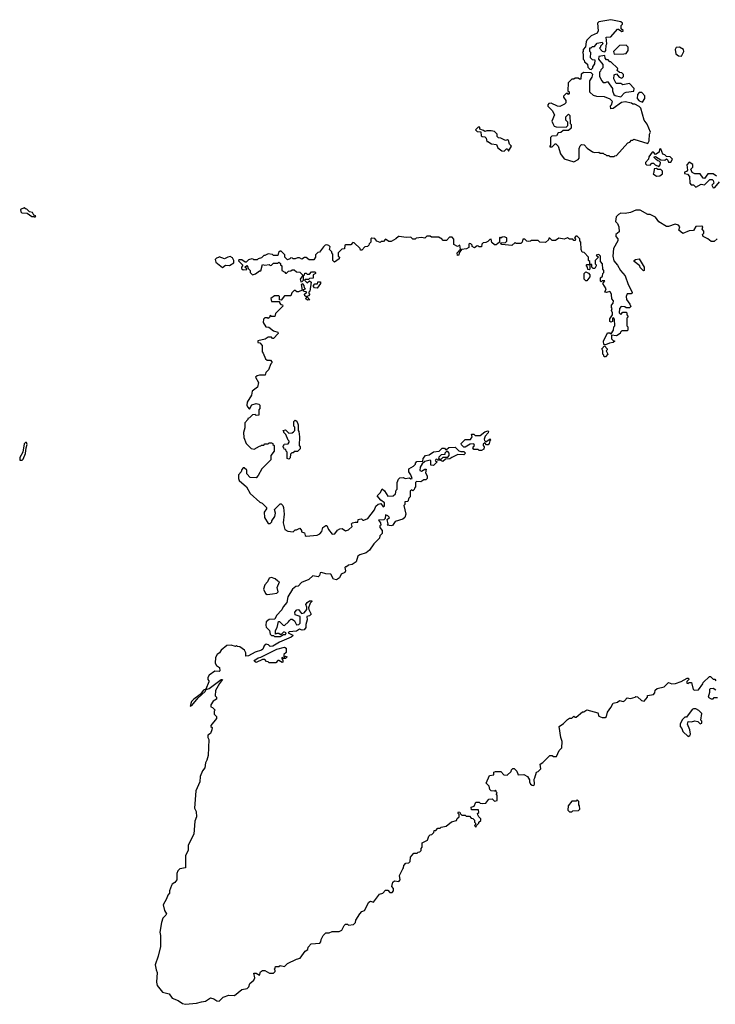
# Model space of a CAD drawing. Extents: x 2494118 to 2687960, y 757339 to 915227.
# Tile 285 of 364: x 2622162 to 2628554, y 828752 to 837798. Entities that reach past the tile are written whole.
import ezdxf

# ---------------------------------------------------------------- set-up
doc = ezdxf.new("R2010")
doc.units = 0

msp = doc.modelspace()

# ---------------------------------------------------------------- linework, layer by layer
at = {"layer": '0CON20XD'}
for points in [[(2627415, 837340), (2627430, 837355), (2627430, 837365), (2627447, 837393), (2627450, 837425), (2627425, 837430), (2627408.3, 837448.3), (2627410, 837495), (2627400, 837505), (2627401.7, 837538.3), (2627415, 837540), (2627425, 837550), (2627445, 837550), (2627468.3, 837581.7), (2627515, 837590), (2627520, 837575), (2627500, 837555), (2627500, 837545), (2627490, 837535), (2627515, 837507.5), (2627538.3, 837501.7), (2627547, 837513), (2627550, 837565), (2627557.5, 837575), (2627551.7, 837638.3), (2627595, 837640), (2627655, 837710), (2627665, 837710), (2627695, 837690), (2627708.3, 837691.7), (2627708.3, 837698.3), (2627690, 837715), (2627690, 837745), (2627700, 837755), (2627700, 837765), (2627687, 837777), (2627595, 837797.5), (2627485, 837777.5), (2627472.5, 837765), (2627476.7, 837695), (2627467.5, 837675), (2627415, 837650), (2627375, 837610), (2627367.5, 837595), (2627361.7, 837548.3), (2627340, 837525), (2627340, 837505), (2627332.5, 837495), (2627340, 837485), (2627340, 837435), (2627350, 837425), (2627351.7, 837411.7), (2627378.3, 837388.3), (2627381.7, 837361.7), (2627401.7, 837341.7), (2627415, 837340)], [(2627625, 837480), (2627715, 837483.3), (2627735, 837487.5), (2627753.3, 837515), (2627752.5, 837545), (2627735, 837562.5), (2627675, 837560), (2627620, 837505), (2627625, 837480)], [(2628245, 837463.8), (2628266, 837505), (2628261.2, 837525), (2628225, 837544), (2628195, 837543.3), (2628183.8, 837525), (2628192, 837485), (2628215, 837466), (2628245, 837463.8)], [(2627685, 837090), (2627720, 837125), (2627735, 837132.5), (2627805, 837140), (2627810, 837165), (2627765, 837210), (2627705, 837200), (2627685, 837210), (2627641.7, 837211.7), (2627622.5, 837255), (2627625, 837290), (2627645, 837300), (2627670.7, 837270.7), (2627695, 837260), (2627710, 837275), (2627710, 837295), (2627695, 837310), (2627672.5, 837312.5), (2627651.7, 837331.7), (2627658.3, 837348.3), (2627595, 837410), (2627585, 837410), (2627568.3, 837428.3), (2627555, 837430), (2627543, 837443), (2627538.3, 837468.3), (2627485, 837460), (2627480, 837435), (2627520, 837385), (2627520, 837355), (2627501.7, 837338.3), (2627500, 837325), (2627490, 837315), (2627490, 837275), (2627510, 837235), (2627525, 837220), (2627545, 837220), (2627565, 837230), (2627610, 837165), (2627610, 837145), (2627621.7, 837111.7), (2627635, 837100), (2627685, 837090)], [(2627255, 836492.5), (2627295, 836512.5), (2627302.5, 836525), (2627302.5, 836615), (2627311.7, 836638.3), (2627325, 836650), (2627348.3, 836648.3), (2627377, 836617), (2627425, 836582.5), (2627445, 836577.5), (2627485, 836580), (2627495, 836570), (2627525, 836570), (2627531.7, 836561.7), (2627545, 836560), (2627555, 836550), (2627575, 836550), (2627585, 836540), (2627625, 836540), (2627631.7, 836548.3), (2627645, 836550), (2627750, 836665), (2627768.3, 836671.7), (2627785, 836690), (2627795, 836690), (2627805, 836700), (2627935, 836660), (2627947.5, 836685), (2627950, 836745), (2627957.5, 836765), (2627927, 836837), (2627900, 836875), (2627870, 836985), (2627855, 837000), (2627815, 837020), (2627795, 837020), (2627785, 837030), (2627725, 837042.5), (2627693, 837037), (2627617, 836983), (2627595, 836980), (2627590, 837005), (2627600, 837015), (2627610, 837045), (2627588.3, 837068.3), (2627535, 837090), (2627465, 837092.5), (2627435, 837102.5), (2627401.7, 837131.7), (2627400, 837235), (2627421.7, 837268.3), (2627430, 837295), (2627415, 837310), (2627345, 837312.5), (2627323, 837297), (2627318.3, 837251.7), (2627305, 837250), (2627295, 837260), (2627265, 837260), (2627255, 837250), (2627235, 837250), (2627201.7, 837218.3), (2627200, 837145), (2627210, 837135), (2627210, 837115), (2627205, 837110), (2627198.3, 837118.3), (2627185, 837120), (2627160, 837095), (2627160, 837085), (2627180, 837055), (2627180, 837035), (2627168.3, 837021.7), (2627125, 837000), (2627105, 837002.5), (2627045, 837030), (2627025, 837026.7), (2627013.8, 837016.2), (2627015, 837002.5), (2627055, 836962.5), (2627077.5, 836925), (2627052.5, 836865), (2627060, 836845), (2627075, 836820), (2627093, 836813), (2627185, 836810), (2627200, 836825), (2627200, 836855), (2627180, 836875), (2627180, 836905), (2627205, 836930), (2627218.3, 836918.3), (2627220, 836845), (2627230, 836835), (2627228.3, 836801.7), (2627205, 836780), (2627155, 836780), (2627135, 836760), (2627111.7, 836758.3), (2627095, 836730), (2627051.7, 836728.3), (2627040, 836715), (2627040, 836645), (2627032.5, 836635), (2627035, 836630), (2627055, 836630), (2627081.7, 836658.3), (2627088.3, 836658.3), (2627110, 836635), (2627132.5, 836565), (2627165, 836520), (2627255, 836492.5)], [(2627885, 837040), (2627907.5, 837075), (2627907, 837097), (2627878.3, 837128.3), (2627855, 837130), (2627838.3, 837111.7), (2627837.5, 837075), (2627855, 837052.5), (2627885, 837040)], [(2626655, 836590), (2626680, 836635), (2626663, 836653), (2626655, 836687.5), (2626645, 836692.5), (2626625, 836687.5), (2626585, 836710), (2626561.7, 836711.7), (2626550, 836725), (2626550, 836745), (2626525, 836770), (2626495, 836777.5), (2626455, 836777.5), (2626435, 836770), (2626425, 836780), (2626391.7, 836791.7), (2626390, 836810), (2626375, 836810), (2626350, 836785), (2626365, 836770), (2626398.3, 836768.3), (2626401.7, 836731.7), (2626413, 836723), (2626435, 836720), (2626448.3, 836708.3), (2626455, 836680), (2626465, 836680), (2626498.3, 836658.3), (2626545, 836650), (2626555, 836620), (2626593, 836593), (2626615, 836590), (2626635, 836610), (2626645, 836610), (2626655, 836590)], [(2628035, 836447.5), (2628047, 836463), (2628050, 836485), (2628038.3, 836498.3), (2628025, 836500), (2628011.7, 836511.7), (2627991.7, 836531.7), (2627991.7, 836538.3), (2628005, 836540), (2628055, 836510), (2628091.7, 836508.3), (2628105, 836520), (2628118.3, 836508.3), (2628125, 836490), (2628145, 836490), (2628160, 836515), (2628138.3, 836538.3), (2628105, 836540), (2628090, 836555), (2628071.7, 836561.7), (2628055, 836610), (2628041.7, 836608.3), (2628038.3, 836581.7), (2628005, 836560), (2627985, 836580), (2627975, 836580), (2627943, 836537), (2627940, 836515), (2627912.5, 836485), (2627913, 836473), (2627923, 836463), (2627955, 836460), (2627971.7, 836478.3), (2627985, 836480), (2628003, 836463), (2628035, 836447.5)], [(2628565, 836360), (2628535, 836380), (2628485, 836380), (2628455, 836340), (2628443, 836343), (2628415, 836380), (2628365, 836382.5), (2628340, 836395), (2628330, 836425), (2628347, 836443), (2628347, 836467), (2628315, 836490), (2628292.5, 836465), (2628300, 836415), (2628288.3, 836401.7), (2628271.7, 836398.3), (2628270, 836385), (2628298.3, 836378.3), (2628317, 836357), (2628320, 836295), (2628331.7, 836281.7), (2628355, 836280), (2628375, 836260), (2628423.6, 836286.4), (2628455, 836280), (2628505, 836330), (2628525, 836330), (2628535, 836320), (2628540, 836295), (2628522.5, 836277.5), (2628535, 836252.5), (2628550, 836255), (2628591.7, 836308.3)], [(2628015, 836360), (2628045, 836362.5), (2628068.3, 836381.7), (2628070, 836405), (2628055, 836420), (2628025, 836420), (2628015, 836430), (2627991.7, 836428.3), (2627990, 836395), (2627981.7, 836381.7), (2628015, 836360)], [(2622305, 835982.5), (2622310, 835995), (2622291.7, 836001.7), (2622280, 836025), (2622251.7, 836031.7), (2622228.3, 836058.3), (2622215, 836060), (2622205, 836070), (2622170, 836055), (2622173, 836033), (2622183, 836023), (2622231.7, 836021.7), (2622275, 835990), (2622295, 835990), (2622305, 835982.5)], [(2628572.5, 835785), (2628545, 835760), (2628515, 835760), (2628485, 835783.3), (2628442.5, 835805), (2628437.5, 835825), (2628450, 835835), (2628450, 835855), (2628433, 835873), (2628440, 835895), (2628431.7, 835901.7), (2628375, 835897.5), (2628355, 835860), (2628313, 835857), (2628255, 835832.5), (2628220, 835865), (2628227.5, 835895), (2628215, 835910), (2628185, 835920), (2628125, 835897.5), (2628105, 835897.5), (2628035, 835940), (2628003.6, 835983.6), (2627957, 836007), (2627935, 836007.5), (2627865, 836046.7), (2627825, 836047.5), (2627775, 836027.5), (2627725, 836017.5), (2627685, 836020), (2627665, 836007.5), (2627643.3, 835985), (2627637.5, 835945), (2627656.7, 835925), (2627666.7, 835895), (2627671.7, 835848.3), (2627640, 835825), (2627640, 835805), (2627660, 835785), (2627660, 835765), (2627617.5, 835695), (2627613.3, 835625), (2627621.7, 835581.7), (2627655, 835542.5), (2627683.6, 835493.6), (2627726.2, 835445), (2627752.5, 835365), (2627790, 835295), (2627790, 835285), (2627781.7, 835278.3), (2627745, 835280), (2627733.8, 835255), (2627737.5, 835227.5), (2627770, 835185), (2627778.3, 835161.7), (2627765, 835150), (2627735, 835150), (2627721.7, 835158.3), (2627688.3, 835161.7), (2627673.3, 835145), (2627670, 835105), (2627685, 835090), (2627705, 835110), (2627735, 835110), (2627740, 835105), (2627740, 835085), (2627750, 835075), (2627750, 835065), (2627740, 835055), (2627740, 834985), (2627750, 834975), (2627750, 834945), (2627745, 834940), (2627695, 834940), (2627681.7, 834928.3), (2627680, 834915), (2627645, 834892.5), (2627601.7, 834898.3), (2627600, 834865), (2627615, 834850), (2627630, 834845), (2627617, 834833), (2627583, 834827), (2627545, 834810), (2627530, 834815), (2627527.5, 834845), (2627565, 834920), (2627585, 834920), (2627598.3, 834911.7), (2627617.5, 834945), (2627623, 834977), (2627630, 834985), (2627627.5, 835045), (2627618.3, 835058.3), (2627610, 835055), (2627610, 835025), (2627595, 835017.5), (2627583.9, 835023.9), (2627585, 835050), (2627610, 835085), (2627610, 835105), (2627600, 835125), (2627607.5, 835145), (2627600, 835155), (2627600, 835175), (2627617, 835193), (2627617.5, 835215), (2627603, 835233), (2627601.7, 835271.7), (2627590, 835295), (2627585, 835300), (2627555, 835290), (2627540, 835295), (2627550, 835325), (2627520, 835375), (2627540, 835400)], [(2627540, 835400), (2627515, 835400), (2627505, 835390), (2627500, 835395), (2627500, 835425), (2627518.3, 835441.7), (2627520, 835465), (2627530, 835475), (2627530, 835495), (2627520, 835505), (2627517.5, 835555), (2627500, 835575), (2627500, 835625), (2627485, 835640), (2627460, 835635), (2627480, 835615), (2627450, 835585), (2627450, 835555), (2627460, 835545), (2627460, 835535), (2627448.3, 835511.7), (2627431.7, 835511.7), (2627420, 835525), (2627418.3, 835548.3), (2627400, 835550), (2627400, 835505), (2627395, 835500), (2627381.7, 835501.7), (2627380, 835525), (2627370, 835535), (2627370, 835545), (2627375, 835550), (2627400, 835550), (2627400, 835575), (2627390, 835585), (2627390, 835615), (2627348.3, 835658.3), (2627331.7, 835661.7), (2627322.5, 835685), (2627320, 835755), (2627310, 835765), (2627310, 835785), (2627285, 835810), (2627271.7, 835808.3), (2627260, 835795), (2627270, 835785), (2627265, 835770), (2627255, 835770), (2627245, 835780), (2627215, 835780), (2627195, 835792.5), (2627165, 835780), (2627115, 835790), (2627085, 835770), (2627055, 835770), (2627035, 835790), (2627025, 835790), (2627020, 835775), (2626995, 835750), (2626943, 835753), (2626925, 835770), (2626865, 835770), (2626857, 835763), (2626835, 835760), (2626823, 835763), (2626805, 835780), (2626785, 835780), (2626780, 835755), (2626768.3, 835741.7), (2626725, 835740), (2626715, 835750), (2626685, 835722.5), (2626591.7, 835731.7), (2626581.7, 835748.3), (2626625, 835750), (2626638.3, 835761.7), (2626640, 835795), (2626615, 835802.5), (2626595, 835800), (2626585, 835790), (2626575, 835800), (2626570, 835795), (2626570, 835755), (2626541.7, 835728.3), (2626525, 835730), (2626501.7, 835751.7), (2626495, 835780), (2626481.7, 835778.3), (2626465, 835760), (2626445, 835750), (2626421.7, 835748.3), (2626410, 835735), (2626405, 835710), (2626385, 835710), (2626378.3, 835718.3), (2626365, 835720), (2626343, 835703), (2626320, 835715), (2626320, 835725), (2626308.3, 835738.3), (2626295, 835740), (2626290, 835735), (2626290, 835705), (2626267, 835693), (2626222.5, 835687.5), (2626200, 835655), (2626196.7, 835633.3), (2626185, 835630), (2626183, 835657), (2626211.7, 835688.3), (2626207.5, 835727.5), (2626185, 835712.5), (2626151.7, 835731.7), (2626151.7, 835781.7), (2626135, 835800), (2626111.7, 835798.3), (2626085, 835770), (2626055, 835770), (2626038.3, 835788.3), (2626025, 835790), (2626015, 835800), (2625945, 835800), (2625935, 835810), (2625905, 835810), (2625885, 835790), (2625855, 835797.5), (2625805, 835790), (2625795, 835780), (2625775, 835780), (2625755, 835800), (2625715, 835797.5), (2625650, 835805), (2625643, 835807), (2625620, 835785), (2625575, 835760), (2625555, 835760), (2625525, 835780), (2625505, 835760), (2625485, 835760), (2625475, 835750), (2625443.3, 835763.3), (2625425, 835787.5), (2625398.3, 835791.7), (2625390, 835785), (2625390, 835755), (2625373, 835737), (2625370, 835725), (2625357, 835713), (2625335, 835710), (2625305, 835680), (2625295, 835680), (2625290, 835695), (2625237, 835747), (2625225, 835750), (2625205, 835730), (2625155, 835730), (2625150, 835725), (2625148.3, 835691.7), (2625121.7, 835688.3), (2625090, 835655), (2625090, 835625), (2625100, 835615), (2625098.3, 835601.7), (2625055, 835570), (2625040, 835585), (2625040, 835645), (2625030, 835655), (2625030, 835665), (2625010, 835685), (2625015, 835710), (2625003.6, 835723.6), (2624985, 835730), (2624970, 835725), (2624955, 835710), (2624918.3, 835661.7), (2624901.7, 835658.3), (2624881.7, 835638.3), (2624880, 835615), (2624865, 835590), (2624823, 835593), (2624795, 835612.5), (2624778.3, 835611.7), (2624755, 835597.5), (2624735, 835610), (2624715, 835610), (2624695, 835600), (2624675, 835600), (2624668.3, 835608.3), (2624655, 835610), (2624645, 835600), (2624623, 835593), (2624600, 835615), (2624598.3, 835638.3), (2624565, 835670), (2624555, 835670), (2624541.7, 835658.3), (2624535, 835630), (2624495, 835630), (2624485, 835640), (2624445, 835647.5), (2624415, 835630), (2624405, 835630), (2624385, 835610), (2624355, 835600), (2624345, 835590), (2624315, 835590), (2624308.3, 835598.3), (2624295, 835600), (2624265, 835590), (2624245, 835570), (2624235, 835570), (2624205, 835590), (2624175, 835590), (2624171.7, 835581.7), (2624210, 835545), (2624210, 835535), (2624200, 835525), (2624201.7, 835511.7), (2624215, 835500), (2624248.3, 835501.7), (2624248.3, 835508.3), (2624230, 835525), (2624248.3, 835538.3), (2624260, 835525), (2624261.7, 835511.7), (2624280, 835495), (2624280, 835475), (2624303, 835453), (2624328.3, 835461.7), (2624365, 835490), (2624378.3, 835491.7), (2624395, 835550), (2624415, 835542.5), (2624455, 835550), (2624465, 835540), (2624477, 835543), (2624495, 835560), (2624535, 835560), (2624545, 835570), (2624558.3, 835558.3), (2624560, 835545), (2624570, 835535), (2624570, 835495), (2624598.3, 835478.3), (2624605, 835470), (2624615, 835470), (2624633, 835487), (2624655, 835490), (2624665, 835500), (2624685, 835500), (2624705, 835480), (2624737, 835477), (2624760, 835455), (2624760, 835445), (2624740, 835415), (2624745, 835390), (2624758.3, 835391.7), (2624770, 835405), (2624770, 835445), (2624780, 835455), (2624781.7, 835468.3), (2624795, 835470), (2624805, 835460), (2624825, 835460), (2624845, 835480), (2624875, 835480), (2624880, 835475), (2624880, 835465), (2624860, 835455), (2624858.3, 835421.7), (2624825, 835420), (2624815, 835410), (2624785, 835410), (2624780, 835405), (2624805, 835380), (2624825, 835400), (2624840, 835385), (2624827.5, 835302.5), (2624820, 835295), (2624820, 835285), (2624830, 835275), (2624815, 835260), (2624800, 835255), (2624830, 835225), (2624808.3, 835221.7), (2624790, 835235), (2624800, 835250), (2624781.7, 835261.7), (2624780, 835275), (2624800, 835295), (2624770, 835305), (2624771.7, 835318.3), (2624790, 835325), (2624780, 835335), (2624777, 835357), (2624765, 835370), (2624750, 835365), (2624758.3, 835311.7), (2624725, 835297.5), (2624708.3, 835298.3), (2624695, 835310), (2624685, 835310), (2624661.7, 835288.3), (2624655, 835260), (2624595, 835260), (2624565, 835220), (2624550, 835225), (2624550, 835255), (2624545, 835260), (2624505, 835260), (2624470, 835235), (2624475, 835210), (2624548.3, 835208.3), (2624550, 835195), (2624561.7, 835181.7), (2624578.3, 835178.3), (2624580, 835165), (2624511.7, 835098.3), (2624508.3, 835071.7), (2624475, 835070), (2624465, 835080), (2624458.3, 835061.7), (2624447, 835053), (2624435, 835060), (2624415, 835060), (2624403, 835047), (2624400, 835015), (2624425, 834977.5), (2624451.7, 834971.7), (2624495, 834940), (2624535, 834927.5), (2624537.5, 834915), (2624495, 834870), (2624485, 834870), (2624475, 834880), (2624445, 834880), (2624417, 834863), (2624351.7, 834848.3), (2624351.7, 834831.7), (2624368.3, 834828.3), (2624390, 834805), (2624390, 834745), (2624400, 834735), (2624421.7, 834681.7), (2624435, 834670), (2624468.3, 834668.3), (2624480, 834655), (2624480, 834645), (2624470, 834635), (2624448.3, 834581.7), (2624423, 834557), (2624418.3, 834531.7), (2624365, 834532.5), (2624343.3, 834526.7), (2624330, 834515), (2624357.5, 834465), (2624347, 834423), (2624300, 834385), (2624291.7, 834348.3), (2624252.5, 834285), (2624250, 834255), (2624255, 834240), (2624275, 834220), (2624295, 834260), (2624335, 834272.5), (2624360, 834265), (2624370, 834255), (2624370, 834225), (2624360, 834215), (2624360, 834165), (2624335, 834160), (2624325, 834170), (2624301.7, 834168.3), (2624275, 834140), (2624260, 834135), (2624260, 834125), (2624230, 834095), (2624231.7, 834048.3), (2624217.5, 834005), (2624220.7, 833960.7), (2624243, 833903), (2624288.3, 833858.3), (2624317, 833853), (2624365, 833880), (2624378.3, 833881.7), (2624385, 833890), (2624405, 833890), (2624415, 833900), (2624445, 833900), (2624455, 833910), (2624475, 833910), (2624490, 833905), (2624490, 833895), (2624500, 833885), (2624500, 833835), (2624470, 833795), (2624470, 833755), (2624387, 833673), (2624355, 833610), (2624335, 833590), (2624281.7, 833591.7), (2624250, 833625), (2624248.3, 833658.3), (2624225, 833680), (2624215, 833680), (2624202.5, 833665), (2624197, 833643), (2624173, 833617), (2624173, 833583), (2624180, 833565), (2624246.4, 833506.4), (2624280, 833445), (2624370, 833365), (2624390, 833355), (2624430, 833315), (2624430, 833305), (2624410, 833275), (2624412.5, 833225), (2624445, 833170), (2624465, 833170), (2624480, 833185), (2624480, 833195), (2624507, 833233), (2624512.5, 833265), (2624503, 833297), (2624555, 833350), (2624565, 833350), (2624580, 833335), (2624586.7, 833315), (2624592.5, 833255), (2624583.9, 833176.1), (2624597.5, 833115), (2624625, 833100), (2624675, 833092.5), (2624695, 833112.5)], [(2624025, 835522.5), (2624055, 835541.2), (2624091.7, 835538.3), (2624130, 835565), (2624130, 835585), (2624119.3, 835609.3), (2624095, 835621.2), (2624075, 835617.5), (2624045, 835600), (2623995, 835620), (2623988.3, 835611.7), (2623971.7, 835608.3), (2623960, 835595), (2623965, 835570), (2624025, 835522.5)], [(2627895, 835490), (2627865, 835520), (2627860, 835535), (2627810, 835575), (2627810, 835585), (2627820, 835595), (2627855, 835600), (2627900, 835525), (2627900, 835495), (2627895, 835490)], [(2627375, 835400), (2627365, 835400), (2627350, 835415), (2627350, 835465), (2627365, 835480), (2627388.3, 835468.3), (2627400, 835455), (2627400, 835435), (2627375, 835400)], [(2624895, 835330), (2624870, 835335), (2624862.5, 835345), (2624863, 835357), (2624875, 835370), (2624898.3, 835371.7), (2624901.7, 835388.3), (2624925, 835390), (2624927, 835373), (2624895, 835330)], [(2627545, 834700), (2627531.7, 834701.7), (2627530, 834715), (2627520, 834725), (2627520, 834755), (2627510, 834775), (2627535, 834800), (2627560, 834775), (2627560, 834765), (2627550, 834755), (2627567.5, 834725), (2627545, 834700)], [(2624635, 833760), (2624620, 833765), (2624620, 833825), (2624610, 833835), (2624608.3, 833848.3), (2624591.7, 833851.7), (2624590, 833865), (2624580, 833875), (2624590, 833885), (2624591.7, 833898.3), (2624628.3, 833901.7), (2624640, 833915), (2624640, 833925), (2624630, 833935), (2624608.3, 833988.3), (2624590, 834005), (2624590, 834015), (2624580, 834025), (2624605, 834030), (2624635, 834000), (2624667, 834003), (2624678.3, 834011.7), (2624690, 834025), (2624690, 834055), (2624680, 834065), (2624680, 834105), (2624695, 834120), (2624708.3, 834108.3), (2624720, 834075), (2624720, 834025), (2624727.5, 834015), (2624732.5, 833965), (2624730, 833885), (2624740, 833875), (2624740, 833855), (2624715, 833830), (2624685, 833830), (2624675, 833820), (2624661.7, 833818.3), (2624650, 833805), (2624647, 833773), (2624635, 833760)], [(2626405, 833840), (2626385, 833840), (2626375, 833850), (2626335, 833850), (2626327.5, 833865), (2626340, 833885), (2626335, 833900), (2626303, 833897), (2626255, 833870), (2626245, 833870), (2626221.7, 833891.7), (2626220, 833905), (2626255, 833940), (2626305, 833940), (2626320, 833965), (2626315, 833990), (2626335, 833990), (2626348.3, 833978.3), (2626395, 833977.5), (2626435, 834012.5), (2626465, 834020), (2626470, 834015), (2626467, 834003), (2626438.3, 833971.7), (2626430, 833945), (2626433, 833933), (2626445, 833920), (2626485, 833947.5), (2626490, 833935), (2626481.7, 833928.3), (2626477.5, 833905), (2626467, 833893), (2626451.7, 833891.7), (2626435, 833910), (2626421.7, 833898.3), (2626420, 833885), (2626430, 833875), (2626427, 833853), (2626405, 833840)], [(2622165, 833750), (2622185, 833752.5), (2622195, 833760), (2622217, 833813), (2622222.5, 833865), (2622232.5, 833895), (2622225, 833912.5), (2622215, 833912.5), (2622205, 833900), (2622192.5, 833825), (2622162.5, 833775), (2622165, 833750)], [(2624695, 833112.5), (2624705, 833110), (2624737, 833127), (2624752.5, 833105), (2624751.7, 833091.7), (2624780, 833085), (2624785, 833060), (2624795, 833053.3), (2624895, 833062.5), (2624920, 833075), (2624937.5, 833095), (2624946.4, 833133.6), (2624975, 833150), (2624985, 833150), (2625001.2, 833115), (2625035, 833070), (2625057.5, 833075), (2625081.7, 833108.3), (2625105, 833120), (2625125, 833122.5), (2625155, 833102.5), (2625185, 833112.5), (2625217, 833143), (2625212.5, 833165), (2625220, 833175), (2625245, 833182.5), (2625268.3, 833181.7), (2625272.5, 833205), (2625285, 833210), (2625301.7, 833211.7), (2625315, 833200), (2625325, 833200), (2625360, 833215), (2625422.5, 833295), (2625435, 833330), (2625455, 833347.5), (2625481.7, 833351.7), (2625502.5, 833322.5), (2625515, 833330), (2625515, 833360), (2625480, 833385), (2625447.5, 833425), (2625477.5, 833455), (2625491.7, 833488.3), (2625515, 833470), (2625545, 833420), (2625595, 833422.5), (2625617, 833443), (2625623, 833477), (2625630, 833485), (2625630, 833545), (2625643, 833577), (2625655, 833590), (2625685, 833592.5), (2625705, 833582.5), (2625745, 833590), (2625755, 833580), (2625768.3, 833581.7), (2625757.5, 833615), (2625737.5, 833645), (2625738.3, 833671.7), (2625780, 833695), (2625800, 833715), (2625800, 833725), (2625811.7, 833738.3), (2625868.3, 833741.7), (2625870, 833765), (2625890, 833795), (2625925, 833800), (2625965, 833827.5), (2626017, 833833), (2626045, 833860), (2626065, 833860), (2626075, 833850), (2626085, 833850), (2626105, 833866.7), (2626165, 833870), (2626198.3, 833838.3), (2626215, 833830), (2626245, 833830), (2626260, 833815), (2626245, 833800), (2626188.3, 833801.7), (2626133, 833777), (2626115, 833762.5), (2626075, 833760), (2626051.7, 833738.3), (2626025, 833750), (2626005, 833750), (2625995, 833760), (2625985, 833757.5), (2625980, 833745), (2626000, 833735), (2625965, 833702.5), (2625940, 833705), (2625940, 833745), (2625935, 833750), (2625885, 833740), (2625861.7, 833718.3), (2625843, 833687), (2625840, 833655), (2625855, 833650), (2625885, 833670), (2625898.3, 833668.3), (2625890, 833635), (2625907, 833607), (2625907, 833583), (2625895, 833570), (2625875, 833570), (2625847, 833553), (2625810, 833555), (2625800, 833545), (2625800, 833505), (2625790, 833495), (2625788.3, 833481.7), (2625775, 833470), (2625765, 833480), (2625750, 833465), (2625750, 833415), (2625738.3, 833401.7), (2625728.3, 833371.7), (2625701.7, 833368.3), (2625700, 833345), (2625692.5, 833335), (2625710, 833255), (2625700, 833225), (2625681.7, 833208.3), (2625613, 833187), (2625588.3, 833151.7), (2625575, 833147.5), (2625540, 833155), (2625547.5, 833162.5), (2625540, 833205), (2625560, 833225), (2625545, 833240), (2625522.5, 833247.5), (2625520, 833215), (2625507, 833203), (2625460, 833200), (2625477.5, 833175), (2625480, 833155), (2625473, 833147), (2625473, 833133), (2625492.5, 833105), (2625491.7, 833078.3), (2625473, 833057), (2625470, 833035), (2625417, 832983), (2625376.4, 832923.6), (2625345, 832900), (2625288.3, 832881.7), (2625270.7, 832869.3), (2625253, 832817), (2625217, 832793), (2625185, 832787.5), (2625165, 832770), (2625155, 832770), (2625150, 832765), (2625157.5, 832735), (2625149.3, 832720.7), (2625115, 832702.5), (2625101.2, 832668.8), (2625075, 832653.3), (2625045, 832657.5), (2625022.5, 832702.5), (2624977, 832707), (2624935, 832720), (2624923.3, 832715), (2624917, 832693), (2624905, 832680), (2624855, 832690), (2624820, 832655), (2624751.7, 832628.3), (2624720, 832595), (2624699.3, 832590.7), (2624670, 832565), (2624627.5, 832495), (2624617.5, 832445), (2624582.5, 832405), (2624572.5, 832375), (2624522.5, 832325), (2624508.3, 832291.7), (2624455, 832286.7), (2624427.5, 832265), (2624423.3, 832235), (2624428.3, 832218.3), (2624457.5, 832185), (2624463.6, 832153.6), (2624475, 832140), (2624495, 832140), (2624505, 832130), (2624555, 832130), (2624585, 832150), (2624605, 832150), (2624610, 832165), (2624595, 832170), (2624585, 832170), (2624565, 832150), (2624555, 832150), (2624545, 832160), (2624525, 832160), (2624511.7, 832151.7), (2624513, 832187), (2624527.5, 832215), (2624541.7, 832268.3), (2624548.3, 832268.3), (2624583.9, 832233.9), (2624596.4, 832233.6), (2624632.5, 832265), (2624640.7, 832279.3), (2624655, 832290), (2624665, 832290), (2624686.4, 832276.4), (2624705, 832240), (2624728.3, 832241.7), (2624740, 832255), (2624740, 832315), (2624695, 832330), (2624690, 832355), (2624710, 832375), (2624725, 832380), (2624751.7, 832341.7), (2624775, 832350), (2624801.7, 832378.3), (2624801.7, 832401.7), (2624792.5, 832425), (2624802.5, 832445), (2624825, 832460), (2624845, 832460), (2624850, 832455), (2624833, 832437), (2624817.5, 832395), (2624818.3, 832378.3), (2624840, 832335), (2624825, 832320), (2624800, 832315), (2624802.5, 832285), (2624791.7, 832241.7), (2624792.5, 832215), (2624775, 832191.2), (2624759.3, 832189.3), (2624735, 832197.5), (2624705, 832180), (2624640, 832175), (2624630, 832165), (2624672.5, 832145), (2624670, 832135), (2624657.5, 832125), (2624550.5, 832079.5), (2624488.3, 832041.7), (2624465, 832040), (2624450, 832055), (2624428.3, 832061.7), (2624410, 832045), (2624397.5, 832015), (2624385, 832006.7), (2624325, 831986.7), (2624265, 831953.8), (2624241.7, 831951.7), (2624241.7, 831981.7), (2624227.5, 832005), (2624185, 832037.5), (2624165, 832040), (2624155, 832050), (2624145, 832040), (2624105, 832052.5), (2624065, 832050), (2624012.5, 832005), (2623999.5, 831980.5), (2623977.5, 831965), (2623963, 831937), (2623960, 831885), (2623970, 831865), (2623997.5, 831845), (2624002.5, 831815), (2623995, 831810), (2623955, 831813.3), (2623903.6, 831776.4), (2623890, 831755), (2623890, 831735), (2623900, 831725), (2623900, 831715), (2623871.7, 831648.3), (2623852.3, 831637.7), (2623820, 831600), (2623762.5, 831555), (2623742.5, 831535), (2623733.6, 831516.4), (2623730, 831490), (2623745, 831497.5), (2623803, 831567), (2623866.7, 831625), (2623876.7, 831643.3), (2623905, 831654), (2623915, 831664), (2624012.5, 831735), (2624027.5, 831735), (2623999.5, 831700.5), (2623962.5, 831635), (2623960, 831585), (2623970, 831575), (2623970, 831555), (2623941.7, 831538.3), (2623920, 831505), (2623920, 831485), (2623935, 831480), (2623960, 831455), (2623950, 831445), (2623948.3, 831418.3), (2623970, 831395), (2623971.7, 831378.3), (2623920, 831315), (2623920, 831305), (2623930, 831295), (2623927.5, 831275), (2623915, 831240), (2623890, 831225), (2623890, 831205), (2623900, 831185), (2623893, 831037), (2623882.5, 830995), (2623868.3, 830971.7), (2623862.5, 830925), (2623841.7, 830898.3), (2623820, 830845), (2623816.7, 830795), (2623782.5, 830715), (2623770, 830555), (2623783, 830523), (2623786.7, 830475), (2623773.3, 830435), (2623762.5, 830315), (2623711.2, 830215), (2623711.7, 830168.3), (2623686.7, 830115), (2623686.7, 830005), (2623635, 829996.7), (2623615, 829980), (2623607, 829953), (2623606.7, 829895), (2623589.3, 829870.7), (2623565, 829856.7), (2623556.7, 829845), (2623540, 829795), (2623540, 829775), (2623523.3, 829755), (2623512.5, 829722.5), (2623480, 829665), (2623493.3, 829615), (2623510, 829585), (2623505, 829572.5), (2623477.5, 829545), (2623467, 829503), (2623450, 829415), (2623456.7, 829385), (2623457.5, 829285), (2623436.4, 829193.6), (2623406.4, 829113.6), (2623415, 829070), (2623426.7, 829045), (2623418.8, 828955), (2623425.8, 828925.8), (2623473.3, 828865), (2623535, 828848.8), (2623565, 828808.8), (2623618.3, 828788.3), (2623659.7, 828759.7), (2623685, 828752.5), (2623788.3, 828761.7), (2623833.6, 828776.4), (2623869.3, 828780.7), (2623915, 828812.5), (2623945, 828803.3), (2623975, 828784.2), (2623995, 828781.2), (2624032.5, 828817.5), (2624085, 828836.7), (2624135, 828832.5), (2624202.3, 828887.7), (2624253, 828897), (2624267, 828913), (2624277, 828943), (2624312.5, 828975), (2624322.5, 828995), (2624315, 829040), (2624335, 829040), (2624365, 829020), (2624375, 829050), (2624395, 829062.5), (2624415, 829062.5), (2624458.3, 829038.3), (2624495, 829040), (2624510, 829055), (2624510, 829065), (2624500, 829075), (2624510, 829085), (2624511.7, 829098.3), (2624545, 829100), (2624555, 829110), (2624595, 829100), (2624623, 829127), (2624705, 829167.5), (2624740, 829175), (2624785, 829240), (2624810, 829255), (2624811.7, 829278.3), (2624841.7, 829308.3), (2624920, 829315), (2624930, 829325), (2624933, 829347), (2624950, 829385), (2624975, 829410), (2625005, 829410), (2625035, 829420), (2625099.3, 829420.7), (2625122.5, 829435), (2625142.5, 829475), (2625155, 829487.5), (2625175, 829490), (2625185, 829480), (2625230, 829485), (2625247, 829503), (2625250, 829525), (2625287.5, 829585), (2625306.4, 829603.6), (2625330, 829615), (2625370.7, 829689.3), (2625385, 829700), (2625415, 829690), (2625470, 829765), (2625500, 829775), (2625525, 829800), (2625545, 829800), (2625565, 829780), (2625585, 829780), (2625597.5, 829795), (2625597, 829817), (2625582.5, 829835), (2625590, 829875), (2625605, 829887.5), (2625645, 829880), (2625660, 829895), (2625653.6, 829936.4), (2625681.7, 829998.3), (2625690, 830005), (2625691.7, 830028.3), (2625711.7, 830048.3), (2625737, 830053), (2625750, 830065), (2625752.5, 830105), (2625785, 830140), (2625815, 830140), (2625825, 830150), (2625838.3, 830151.7), (2625850, 830165), (2625850, 830185), (2625860, 830195), (2625860, 830235), (2625908.3, 830261.7), (2625921.7, 830298.3), (2625935, 830310), (2625948.3, 830311.7), (2625968.3, 830331.7), (2625971.7, 830348.3), (2625985, 830350), (2626005, 830370), (2626025, 830370), (2626035, 830380), (2626081.7, 830388.3), (2626131.7, 830428.3), (2626175, 830440), (2626181.7, 830458.3), (2626200, 830475), (2626200, 830495), (2626190, 830505), (2626190, 830515), (2626195, 830520), (2626207, 830517), (2626210, 830505)], [(2626035, 833760), (2626055, 833780), (2626095, 833780), (2626110, 833795), (2626110, 833815), (2626095, 833830), (2626085, 833830), (2626070, 833815), (2626068.3, 833801.7), (2626035, 833800), (2626015, 833780), (2626010, 833765), (2626035, 833760)], [(2624435, 832517.5), (2624485, 832522.5), (2624525, 832530), (2624538.3, 832541.7), (2624528.3, 832581.7), (2624550, 832635), (2624535, 832640), (2624510.7, 832660.7), (2624475, 832673.3), (2624454.1, 832665.9), (2624440, 832635), (2624413.9, 832606.1), (2624403.3, 832565), (2624420, 832525), (2624435, 832517.5)], [(2624515, 831890), (2624455, 831890), (2624445, 831900), (2624431.7, 831901.7), (2624415, 831920), (2624395, 831920), (2624335, 831892.5), (2624317.5, 831905), (2624322.5, 831915), (2624352.5, 831935), (2624378.8, 831941.2), (2624525, 832013.8), (2624595, 832032.5), (2624610, 832025), (2624610, 831985), (2624590, 831965), (2624590, 831945), (2624595, 831940), (2624605, 831950), (2624620, 831945), (2624605, 831930), (2624585, 831930), (2624571.7, 831938.3), (2624570, 831925), (2624580, 831915), (2624580, 831895), (2624575, 831892.5), (2624545, 831910), (2624535, 831910), (2624515, 831890)], [(2626210, 830505), (2626225, 830490), (2626255, 830490), (2626265, 830480), (2626295, 830480), (2626311.7, 830461.7), (2626325, 830460), (2626340, 830445), (2626340, 830425), (2626350, 830415), (2626350, 830405), (2626340, 830395), (2626355, 830380), (2626361.7, 830398.3), (2626380, 830415), (2626380, 830425), (2626398.3, 830441.7), (2626400, 830455), (2626380, 830475), (2626373, 830493), (2626370, 830505), (2626380, 830515), (2626378.3, 830538.3), (2626315, 830540), (2626310, 830565), (2626338.3, 830571.7), (2626355, 830610), (2626385, 830610), (2626395, 830600), (2626415, 830597.5), (2626445, 830600), (2626473, 830637), (2626505, 830640), (2626525, 830620), (2626550, 830625), (2626550, 830675), (2626540, 830685), (2626550, 830695), (2626540, 830705), (2626540, 830715), (2626533, 830717), (2626525, 830710), (2626493.6, 830713.6), (2626482.5, 830725), (2626477, 830757), (2626450, 830785), (2626480, 830855), (2626518.3, 830861.7), (2626520, 830885), (2626535, 830890), (2626585, 830890), (2626611.7, 830861.7), (2626641.7, 830858.3), (2626678.3, 830891.7), (2626680, 830905), (2626695, 830920), (2626705, 830920), (2626730, 830895), (2626741.7, 830861.7), (2626795, 830862.5), (2626827.5, 830845), (2626847.5, 830815), (2626847.5, 830795), (2626857.5, 830775), (2626870, 830765), (2626886.1, 830763.9), (2626892.5, 830775), (2626888.3, 830821.7), (2626897, 830833), (2626910, 830885), (2626925, 830890), (2626950, 830915), (2626945, 830960), (2626970, 830975), (2627035, 831037.5), (2627055, 831037.5), (2627068.3, 831028.3), (2627095, 831030), (2627120, 831085), (2627145, 831110), (2627146.1, 831166.1), (2627133.3, 831205), (2627120, 831305), (2627159.3, 831330.7), (2627195, 831370), (2627215, 831380), (2627235, 831380), (2627255, 831400), (2627265, 831390), (2627275, 831390), (2627335, 831440), (2627345, 831440), (2627373, 831457), (2627475, 831430), (2627485, 831400), (2627515, 831387.5), (2627541.7, 831388.3), (2627555, 831397.5), (2627562.5, 831435), (2627595, 831480), (2627615, 831520), (2627655, 831527.5), (2627675, 831542.5), (2627706.7, 831533.3), (2627720, 831540), (2627743, 831567), (2627775, 831562.5), (2627817.5, 831572.5), (2627825, 831580), (2627838.3, 831578.3), (2627875, 831542.5), (2627901.7, 831538.3), (2627930, 831575), (2627931.7, 831588.3), (2627985, 831600), (2628000, 831615), (2628003, 831637), (2628020, 831655), (2628085, 831670), (2628125, 831707.5), (2628155, 831697.5), (2628189.3, 831700.7), (2628241.7, 831718.3), (2628295, 831750), (2628308.3, 831748.3), (2628310, 831735), (2628291.7, 831718.3), (2628291.7, 831701.7), (2628305, 831700), (2628315, 831710), (2628335, 831710), (2628350, 831645), (2628365, 831637.5), (2628399.3, 831640.7), (2628440, 831695), (2628441.7, 831708.3), (2628500, 831765), (2628510, 831765), (2628535, 831740), (2628548.3, 831738.3), (2628560, 831725)], [(2628558.3, 831638.3), (2628535, 831652.5), (2628508.3, 831651.7), (2628500, 831645), (2628501.7, 831618.3), (2628490, 831575), (2628515, 831560), (2628535, 831560), (2628545, 831570), (2628575, 831570)], [(2628305, 831213.3), (2628319.3, 831220.7), (2628327.5, 831235), (2628320, 831275), (2628297.5, 831325), (2628305, 831350), (2628335, 831347.5), (2628365, 831356.7), (2628395, 831350), (2628415, 831330), (2628430, 831335), (2628430, 831355), (2628422.5, 831362.5), (2628430, 831425), (2628403, 831453), (2628375, 831467.5), (2628355, 831467.5), (2628340.7, 831459.3), (2628288.3, 831391.7), (2628275, 831390), (2628250, 831365), (2628232.5, 831325), (2628230, 831305), (2628247, 831287), (2628255, 831260), (2628305, 831213.3)], [(2627235, 830520), (2627245, 830530), (2627297, 830533), (2627310, 830545), (2627307, 830577), (2627300, 830585), (2627300, 830615), (2627285, 830630), (2627275, 830620), (2627235, 830620), (2627202.5, 830575), (2627200, 830535), (2627215, 830520), (2627235, 830520)]]:
    msp.add_lwpolyline(points, dxfattribs=at)

doc.saveas('drawing.dxf')
